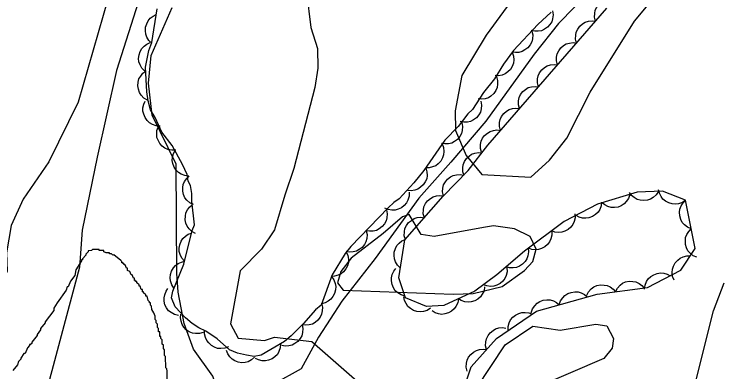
# Model space of a CAD drawing. Extents: x 282461 to 284471, y 5554090 to 5557646.
# Drawn here: x 283716.1 to 283789.6, y 5555282.8 to 5555319.8 of the extents above; entities that cross this region are included whole.
import ezdxf

# ---------------------------------------------------------------- set-up
doc = ezdxf.new("R2010")
doc.units = 0
for name, color, linetype in [('Niveau 1', 7, 'Continuous'), ('Niveau 2', 7, 'Continuous'), ('Niveau 22', 7, 'Continuous'), ('Niveau 44', 7, 'Continuous'), ('Niveau 7', 7, 'Continuous')]:
    doc.layers.add(name, color=color, linetype=linetype)

msp = doc.modelspace()

# ---------------------------------------------------------------- linework, layer by layer
at = {"layer": 'Niveau 1'}
for points in [[(283775.48, 5555331.88), (283765.07, 5555317.64), (283762.56, 5555313.48), (283761.86, 5555309.8), (283761.88, 5555307.76), (283763.01, 5555305.19), (283764.61, 5555303.23), (283769.7, 5555302.93), (283771.65, 5555304.69), (283773.42, 5555306.99), (283775.84, 5555311.76), (283780.44, 5555319.09), (283782.55, 5555321.65)], [(283745.98, 5555325.79), (283746.9, 5555318.46), (283747.59, 5555316.28), (283747.63, 5555314.23), (283747.3, 5555312.23), (283745.14, 5555303.85), (283744.21, 5555301.08), (283743.14, 5555297.49), (283741.78, 5555295.47), (283739.58, 5555293.24), (283738.55, 5555287.76), (283739.34, 5555286.27), (283742.07, 5555286.01), (283743.13, 5555286.37), (283747, 5555285.91), (283751.96, 5555281.56)], [(283764.78, 5555297.74), (283759.67, 5555296.8), (283758.33, 5555297.01), (283757.09, 5555299.07), (283756.4, 5555298.84), (283754.4, 5555297.12), (283751.08, 5555294.54), (283750.01, 5555293.16), (283749.67, 5555291.99), (283750.23, 5555291.23), (283761.65, 5555290.83), (283763.71, 5555290.89), (283766.74, 5555291.62), (283769.06, 5555293.29), (283769.9, 5555294.19), (283770.25, 5555295.48), (283769.62, 5555296.78), (283768.02, 5555297.59), (283765.84, 5555297.91), (283764.78, 5555297.74)], [(283786.39, 5555280.16), (283788.63, 5555289.08), (283789.76, 5555291.98)], [(283764.07, 5555281.08), (283767.03, 5555285.58), (283769.89, 5555287.52), (283772.73, 5555287.08), (283776.43, 5555287.71), (283777.59, 5555287.53), (283778.27, 5555286.24), (283778.12, 5555285.22), (283777.26, 5555284.16), (283766.42, 5555279.51)]]:
    msp.add_lwpolyline(points, dxfattribs=at)
at = {"layer": 'Niveau 2'}
for points in [[(283726.4, 5555323.33), (283722.76, 5555310.72), (283719.71, 5555304.54), (283717.07, 5555300.65), (283715.81, 5555297.94), (283715.34, 5555295.1), (283715.4, 5555293.22), (283709.89, 5555280.91), (283708.11, 5555275.86), (283705.08, 5555266.43), (283704.34, 5555261.55), (283704.27, 5555257.96), (283704.59, 5555256.55), (283704.24, 5555254.39), (283700.21, 5555241.65)], [(283732.92, 5555304.28), (283730.45, 5555309.38), (283730.07, 5555312.68), (283730.34, 5555315.55), (283732.5, 5555320.52)], [(283717.69, 5555241.53), (283716.19, 5555246.38), (283716.74, 5555247.66), (283718.28, 5555249.81), (283719.64, 5555250.83), (283724.02, 5555252.51), (283725.37, 5555253.51), (283726.42, 5555254.88), (283727.4, 5555257.99), (283727.7, 5555259.83), (283730.08, 5555265.29), (283732.28, 5555271.61), (283732.93, 5555275.77), (283734.03, 5555277.49), (283735.57, 5555278.46), (283736.24, 5555278.59), (283736.99, 5555280.6), (283736.97, 5555281.65), (283736.73, 5555282.34), (283734.72, 5555285.11), (283733.76, 5555287.77), (283733.14, 5555291.02), (283733, 5555292.99), (283732.92, 5555304.28)]]:
    msp.add_lwpolyline(points, dxfattribs=at)
at = {"layer": 'Niveau 22'}
for points in [[(283750.2, 5555382.95), (283747.9, 5555377.95), (283746.56, 5555374.77), (283744.4, 5555370.33), (283741.9, 5555364.37), (283738.37, 5555352.1), (283733.72, 5555335.92), (283726.74, 5555314), (283724.74, 5555305.03), (283723.2, 5555297.46), (283722.89, 5555293.62), (283718.97, 5555278.88), (283718.11, 5555273.83)], [(283779.22, 5555325.65), (283772.56, 5555318.87), (283770.03, 5555315.7), (283765.05, 5555308.76), (283761.41, 5555304.51), (283758.08, 5555300.77), (283753.56, 5555294.51), (283750.12, 5555290.09), (283747.7, 5555286.36), (283745.89, 5555283.09), (283743.02, 5555281.51), (283740.51, 5555280.5)]]:
    msp.add_lwpolyline(points, dxfattribs=at)
at = {"layer": 'Niveau 44'}
for points in [[(283776.41, 5555319.1), (283776.31, 5555319.51), (283776.32, 5555319.91), (283776.38, 5555320.24), (283776.53, 5555320.55), (283776.75, 5555320.85), (283777.05, 5555321.1), (283777.32, 5555321.27), (283777.66, 5555321.37), (283778.03, 5555321.41), (283778.39, 5555321.37)], [(283771.81, 5555320.04), (283770.42, 5555318.75), (283767.89, 5555316.05), (283766.86, 5555314.64), (283765.94, 5555313.12), (283764.79, 5555311.72), (283763.65, 5555309.96), (283763.18, 5555309.49), (283762.15, 5555308.2), (283760.77, 5555306.79), (283758.59, 5555303.63), (283757.56, 5555302.34), (283756.06, 5555300.7), (283755.5, 5555300.33), (283754.92, 5555299.75), (283751.03, 5555295.75), (283750.46, 5555295.04), (283749.09, 5555292.82), (283747.96, 5555289.68), (283747.38, 5555289.21), (283746.12, 5555287.8), (283744.85, 5555286.51), (283744.16, 5555285.92), (283741.73, 5555284.5), (283741.03, 5555284.38), (283740.22, 5555284.49), (283739.28, 5555284.71), (283738.46, 5555285.05), (283737.17, 5555286.19), (283736, 5555286.99), (283735.29, 5555287.33), (283734.59, 5555287.79), (283733.88, 5555288.36), (283732.82, 5555289.51), (283732.46, 5555290.44), (283732.57, 5555291.14), (283733.71, 5555293.93), (283734.6, 5555297.43), (283734.82, 5555298.01), (283734.56, 5555300.44), (283734.55, 5555301.26), (283734.43, 5555302.07), (283734.19, 5555302.53), (283734.07, 5555303.22), (283733.59, 5555304.26), (283732.52, 5555306.23), (283731.45, 5555307.61), (283730.74, 5555309.11), (283730.26, 5555309.92), (283730.02, 5555310.84), (283729.89, 5555311.77), (283729.75, 5555314.32), (283730.08, 5555316.07), (283730.42, 5555316.88), (283730.96, 5555320.37)], [(283762.35, 5555279.78), (283763.51, 5555283.29), (283766.15, 5555286.23), (283770.27, 5555289.05), (283776.56, 5555290.84), (283781.81, 5555291.5), (283785.24, 5555293.3), (283786.73, 5555295.56), (283785.73, 5555300.56), (283783.34, 5555301.48), (283780.72, 5555301.38), (283776.6, 5555300.14), (283773.17, 5555298.34), (283769.05, 5555295.29), (283766.19, 5555292.81), (283763.89, 5555291.12), (283760.69, 5555289.65), (283758.87, 5555289.55), (283756.7, 5555290.46), (283756.03, 5555292.51), (283756.65, 5555296.44), (283760.62, 5555300.99), (283763.19, 5555303.62), (283765.23, 5555306.27), (283777.58, 5555320.44)], [(283730.41, 5555316.82), (283730.11, 5555317.11), (283729.9, 5555317.46), (283729.77, 5555317.76), (283729.74, 5555318.11), (283729.76, 5555318.48), (283729.88, 5555318.84), (283730.02, 5555319.14), (283730.25, 5555319.4), (283730.54, 5555319.63), (283730.87, 5555319.79)], [(283771.95, 5555320.17), (283772.01, 5555319.76), (283771.96, 5555319.35), (283771.87, 5555319.04), (283771.68, 5555318.74), (283771.43, 5555318.47), (283771.11, 5555318.26), (283770.82, 5555318.11), (283770.47, 5555318.05), (283770.1, 5555318.05), (283769.75, 5555318.13)], [(283774.44, 5555316.84), (283774.33, 5555317.24), (283774.35, 5555317.65), (283774.4, 5555317.97), (283774.56, 5555318.29), (283774.78, 5555318.59), (283775.07, 5555318.83), (283775.35, 5555319.01), (283775.69, 5555319.11), (283776.06, 5555319.14), (283776.41, 5555319.1)], [(283769.8, 5555318.08), (283769.89, 5555317.68), (283769.86, 5555317.27), (283769.79, 5555316.95), (283769.63, 5555316.64), (283769.4, 5555316.35), (283769.09, 5555316.12), (283768.81, 5555315.95), (283768.47, 5555315.87), (283768.1, 5555315.84), (283767.75, 5555315.9)], [(283729.68, 5555313.93), (283729.38, 5555314.22), (283729.19, 5555314.58), (283729.07, 5555314.89), (283729.04, 5555315.24), (283729.08, 5555315.61), (283729.21, 5555315.97), (283729.36, 5555316.26), (283729.6, 5555316.51), (283729.9, 5555316.73), (283730.23, 5555316.88)], [(283772.47, 5555314.57), (283772.36, 5555314.98), (283772.37, 5555315.38), (283772.43, 5555315.71), (283772.59, 5555316.03), (283772.8, 5555316.33), (283773.1, 5555316.57), (283773.37, 5555316.75), (283773.71, 5555316.84), (283774.08, 5555316.88), (283774.44, 5555316.84)], [(283767.77, 5555315.88), (283767.91, 5555315.49), (283767.93, 5555315.08), (283767.9, 5555314.75), (283767.77, 5555314.42), (283767.58, 5555314.11), (283767.31, 5555313.84), (283767.05, 5555313.64), (283766.72, 5555313.52), (283766.36, 5555313.45), (283766, 5555313.46)], [(283770.49, 5555312.31), (283770.39, 5555312.71), (283770.4, 5555313.12), (283770.46, 5555313.45), (283770.61, 5555313.76), (283770.83, 5555314.06), (283771.13, 5555314.3), (283771.4, 5555314.48), (283771.74, 5555314.58), (283772.11, 5555314.62), (283772.47, 5555314.57)], [(283729.94, 5555310.93), (283729.58, 5555311.14), (283729.31, 5555311.44), (283729.12, 5555311.72), (283729.01, 5555312.05), (283728.96, 5555312.42), (283729, 5555312.8), (283729.07, 5555313.12), (283729.25, 5555313.42), (283729.49, 5555313.7), (283729.77, 5555313.92)], [(283766.14, 5555313.36), (283766.26, 5555312.96), (283766.25, 5555312.56), (283766.21, 5555312.23), (283766.06, 5555311.91), (283765.85, 5555311.6), (283765.56, 5555311.35), (283765.3, 5555311.17), (283764.96, 5555311.06), (283764.59, 5555311.01), (283764.24, 5555311.04)], [(283768.52, 5555310.05), (283768.41, 5555310.45), (283768.43, 5555310.86), (283768.48, 5555311.18), (283768.64, 5555311.5), (283768.86, 5555311.8), (283769.16, 5555312.04), (283769.43, 5555312.22), (283769.77, 5555312.31), (283770.14, 5555312.35), (283770.49, 5555312.31)], [(283731.26, 5555308.24), (283730.84, 5555308.27), (283730.46, 5555308.41), (283730.17, 5555308.56), (283729.91, 5555308.81), (283729.7, 5555309.11), (283729.56, 5555309.47), (283729.48, 5555309.78), (283729.49, 5555310.13), (283729.57, 5555310.49), (283729.73, 5555310.82)], [(283764.51, 5555310.82), (283764.59, 5555310.41), (283764.55, 5555310.01), (283764.47, 5555309.69), (283764.3, 5555309.39), (283764.06, 5555309.1), (283763.75, 5555308.88), (283763.46, 5555308.72), (283763.12, 5555308.65), (283762.75, 5555308.64), (283762.39, 5555308.7)], [(283766.55, 5555307.78), (283766.44, 5555308.19), (283766.46, 5555308.59), (283766.51, 5555308.92), (283766.67, 5555309.24), (283766.89, 5555309.53), (283767.18, 5555309.78), (283767.46, 5555309.96), (283767.79, 5555310.05), (283768.16, 5555310.09), (283768.52, 5555310.05)], [(283762.53, 5555308.59), (283762.61, 5555308.18), (283762.57, 5555307.77), (283762.5, 5555307.45), (283762.33, 5555307.14), (283762.09, 5555306.86), (283761.78, 5555306.63), (283761.5, 5555306.47), (283761.15, 5555306.4), (283760.78, 5555306.38), (283760.43, 5555306.44)], [(283732.89, 5555305.75), (283732.47, 5555305.73), (283732.08, 5555305.82), (283731.77, 5555305.94), (283731.49, 5555306.15), (283731.24, 5555306.42), (283731.06, 5555306.76), (283730.94, 5555307.06), (283730.91, 5555307.41), (283730.94, 5555307.78), (283731.05, 5555308.12)], [(283764.58, 5555305.52), (283764.47, 5555305.92), (283764.48, 5555306.33), (283764.54, 5555306.66), (283764.69, 5555306.97), (283764.91, 5555307.27), (283765.21, 5555307.51), (283765.48, 5555307.69), (283765.82, 5555307.79), (283766.19, 5555307.83), (283766.55, 5555307.78)], [(283760.49, 5555306.39), (283760.65, 5555306), (283760.68, 5555305.6), (283760.66, 5555305.27), (283760.54, 5555304.93), (283760.36, 5555304.61), (283760.09, 5555304.34), (283759.84, 5555304.13), (283759.51, 5555304), (283759.15, 5555303.92), (283758.79, 5555303.92)], [(283734.24, 5555303.06), (283733.82, 5555303.1), (283733.45, 5555303.26), (283733.16, 5555303.43), (283732.92, 5555303.68), (283732.72, 5555303.99), (283732.59, 5555304.35), (283732.52, 5555304.67), (283732.55, 5555305.02), (283732.64, 5555305.38), (283732.81, 5555305.7)], [(283762.79, 5555303.1), (283762.66, 5555303.5), (283762.65, 5555303.91), (283762.69, 5555304.23), (283762.82, 5555304.56), (283763.02, 5555304.87), (283763.3, 5555305.13), (283763.56, 5555305.33), (283763.9, 5555305.44), (283764.26, 5555305.5), (283764.62, 5555305.48)], [(283758.81, 5555303.91), (283758.93, 5555303.51), (283758.94, 5555303.1), (283758.9, 5555302.77), (283758.75, 5555302.45), (283758.55, 5555302.14), (283758.26, 5555301.89), (283758, 5555301.7), (283757.66, 5555301.59), (283757.3, 5555301.53), (283756.94, 5555301.56)], [(283734.72, 5555300.1), (283734.35, 5555300.28), (283734.05, 5555300.55), (283733.84, 5555300.81), (283733.7, 5555301.13), (283733.61, 5555301.49), (283733.62, 5555301.87), (283733.66, 5555302.19), (283733.81, 5555302.51), (283734.02, 5555302.82), (283734.28, 5555303.06)], [(283760.63, 5555301), (283760.55, 5555301.41), (283760.59, 5555301.82), (283760.66, 5555302.14), (283760.84, 5555302.45), (283761.07, 5555302.73), (283761.38, 5555302.96), (283761.66, 5555303.12), (283762.01, 5555303.2), (283762.38, 5555303.22), (283762.73, 5555303.15)], [(283757.08, 5555301.38), (283757.08, 5555300.96), (283756.96, 5555300.57), (283756.82, 5555300.27), (283756.58, 5555300.01), (283756.29, 5555299.78), (283755.94, 5555299.63), (283755.63, 5555299.53), (283755.28, 5555299.53), (283754.92, 5555299.59), (283754.58, 5555299.72)], [(283779.96, 5555301.15), (283779.83, 5555300.75), (283779.6, 5555300.41), (283779.38, 5555300.17), (283779.08, 5555299.98), (283778.74, 5555299.85), (283778.36, 5555299.8), (283778.03, 5555299.79), (283777.69, 5555299.89), (283777.36, 5555300.06), (283777.08, 5555300.28)], [(283782.92, 5555301.46), (283782.7, 5555301.11), (283782.4, 5555300.84), (283782.12, 5555300.66), (283781.78, 5555300.56), (283781.42, 5555300.51), (283781.04, 5555300.56), (283780.72, 5555300.63), (283780.42, 5555300.82), (283780.14, 5555301.06), (283779.92, 5555301.35)], [(283785.75, 5555300.55), (283785.41, 5555300.31), (283785.02, 5555300.19), (283784.7, 5555300.13), (283784.35, 5555300.17), (283783.99, 5555300.27), (283783.66, 5555300.46), (283783.4, 5555300.66), (283783.2, 5555300.95), (283783.03, 5555301.28), (283782.95, 5555301.63)], [(283758.66, 5555298.74), (283758.55, 5555299.15), (283758.57, 5555299.55), (283758.62, 5555299.88), (283758.78, 5555300.2), (283759, 5555300.49), (283759.29, 5555300.74), (283759.57, 5555300.92), (283759.91, 5555301.01), (283760.28, 5555301.05), (283760.63, 5555301.01)], [(283777.04, 5555300.37), (283777, 5555299.96), (283776.84, 5555299.58), (283776.67, 5555299.3), (283776.41, 5555299.06), (283776.1, 5555298.86), (283775.73, 5555298.74), (283775.41, 5555298.68), (283775.06, 5555298.71), (283774.7, 5555298.81), (283774.39, 5555298.98)], [(283786.32, 5555297.59), (283785.94, 5555297.75), (283785.63, 5555298.01), (283785.4, 5555298.26), (283785.25, 5555298.57), (283785.14, 5555298.93), (283785.13, 5555299.31), (283785.16, 5555299.64), (283785.29, 5555299.96), (283785.48, 5555300.28), (283785.73, 5555300.54)], [(283734.92, 5555297.1), (283734.55, 5555297.3), (283734.26, 5555297.59), (283734.06, 5555297.85), (283733.93, 5555298.18), (283733.86, 5555298.54), (283733.89, 5555298.92), (283733.94, 5555299.24), (283734.1, 5555299.56), (283734.32, 5555299.85), (283734.6, 5555300.09)], [(283754.73, 5555299.55), (283754.81, 5555299.14), (283754.77, 5555298.74), (283754.7, 5555298.41), (283754.53, 5555298.11), (283754.29, 5555297.82), (283753.98, 5555297.6), (283753.7, 5555297.43), (283753.36, 5555297.36), (283752.99, 5555297.34), (283752.63, 5555297.4)], [(283774.27, 5555299.16), (283774.29, 5555298.74), (283774.19, 5555298.35), (283774.07, 5555298.04), (283773.85, 5555297.76), (283773.57, 5555297.52), (283773.23, 5555297.35), (283772.92, 5555297.23), (283772.57, 5555297.21), (283772.2, 5555297.25), (283771.86, 5555297.37)], [(283756.69, 5555296.48), (283756.58, 5555296.88), (283756.59, 5555297.29), (283756.65, 5555297.62), (283756.8, 5555297.93), (283757.02, 5555298.23), (283757.32, 5555298.47), (283757.59, 5555298.65), (283757.93, 5555298.75), (283758.3, 5555298.79), (283758.66, 5555298.74)], [(283786.91, 5555294.65), (283786.53, 5555294.81), (283786.21, 5555295.07), (283785.99, 5555295.31), (283785.83, 5555295.63), (283785.73, 5555295.98), (283785.72, 5555296.37), (283785.74, 5555296.69), (283785.88, 5555297.02), (283786.07, 5555297.33), (283786.32, 5555297.59)], [(283733.79, 5555294.24), (283733.51, 5555294.55), (283733.34, 5555294.92), (283733.24, 5555295.24), (283733.24, 5555295.59), (283733.3, 5555295.95), (283733.46, 5555296.3), (283733.62, 5555296.59), (283733.88, 5555296.82), (283734.19, 5555297.03), (283734.53, 5555297.15)], [(283752.63, 5555297.4), (283752.72, 5555296.99), (283752.68, 5555296.59), (283752.61, 5555296.26), (283752.44, 5555295.96), (283752.2, 5555295.67), (283751.89, 5555295.45), (283751.61, 5555295.28), (283751.27, 5555295.21), (283750.9, 5555295.19), (283750.54, 5555295.25)], [(283771.86, 5555297.37), (283771.88, 5555296.95), (283771.78, 5555296.56), (283771.65, 5555296.25), (283771.43, 5555295.98), (283771.15, 5555295.73), (283770.81, 5555295.56), (283770.51, 5555295.44), (283770.16, 5555295.42), (283769.79, 5555295.46), (283769.45, 5555295.58)], [(283756.19, 5555293.53), (283755.88, 5555293.81), (283755.68, 5555294.16), (283755.55, 5555294.47), (283755.52, 5555294.82), (283755.54, 5555295.19), (283755.67, 5555295.55), (283755.8, 5555295.85), (283756.04, 5555296.11), (283756.33, 5555296.34), (283756.66, 5555296.49)], [(283750.57, 5555295.22), (283750.74, 5555294.84), (283750.8, 5555294.44), (283750.79, 5555294.11), (283750.69, 5555293.77), (283750.53, 5555293.44), (283750.27, 5555293.15), (283750.03, 5555292.93), (283749.71, 5555292.78), (283749.36, 5555292.68), (283749, 5555292.67)], [(283769.42, 5555295.61), (283769.47, 5555295.2), (283769.4, 5555294.8), (283769.3, 5555294.48), (283769.1, 5555294.19), (283768.85, 5555293.93), (283768.52, 5555293.73), (283768.22, 5555293.59), (283767.87, 5555293.54), (283767.5, 5555293.55), (283767.15, 5555293.65)], [(283784.56, 5555292.28), (283784.4, 5555292.66), (283784.36, 5555293.07), (283784.38, 5555293.4), (283784.49, 5555293.73), (283784.66, 5555294.06), (283784.93, 5555294.34), (283785.17, 5555294.55), (283785.5, 5555294.69), (283785.86, 5555294.78), (283786.22, 5555294.78)], [(283732.7, 5555291.45), (283732.47, 5555291.8), (283732.35, 5555292.19), (283732.3, 5555292.51), (283732.34, 5555292.86), (283732.45, 5555293.22), (283732.65, 5555293.54), (283732.85, 5555293.8), (283733.14, 5555294), (283733.48, 5555294.15), (283733.83, 5555294.23)], [(283756.64, 5555290.63), (283756.24, 5555290.75), (283755.9, 5555290.97), (283755.65, 5555291.18), (283755.46, 5555291.48), (283755.31, 5555291.82), (283755.26, 5555292.2), (283755.24, 5555292.53), (283755.33, 5555292.87), (283755.49, 5555293.2), (283755.71, 5555293.49)], [(283767.22, 5555293.57), (283767.23, 5555293.15), (283767.13, 5555292.75), (283767.01, 5555292.45), (283766.79, 5555292.17), (283766.51, 5555291.93), (283766.16, 5555291.76), (283765.86, 5555291.64), (283765.51, 5555291.63), (283765.14, 5555291.67), (283764.8, 5555291.79)], [(283781.49, 5555291.33), (283781.54, 5555291.75), (283781.7, 5555292.12), (283781.87, 5555292.41), (283782.13, 5555292.65), (283782.44, 5555292.84), (283782.81, 5555292.96), (283783.13, 5555293.03), (283783.48, 5555293), (283783.84, 5555292.9), (283784.15, 5555292.73)], [(283749.03, 5555292.65), (283749.28, 5555292.32), (283749.41, 5555291.93), (283749.48, 5555291.61), (283749.45, 5555291.26), (283749.35, 5555290.9), (283749.16, 5555290.57), (283748.97, 5555290.3), (283748.69, 5555290.09), (283748.36, 5555289.92), (283748.01, 5555289.83)], [(283764.91, 5555291.59), (283764.85, 5555291.18), (283764.67, 5555290.81), (283764.48, 5555290.54), (283764.21, 5555290.32), (283763.89, 5555290.13), (283763.52, 5555290.03), (283763.2, 5555289.98), (283762.85, 5555290.04), (283762.49, 5555290.15), (283762.19, 5555290.34)], [(283775.5, 5555290.71), (283775.69, 5555291.08), (283775.97, 5555291.37), (283776.23, 5555291.58), (283776.55, 5555291.71), (283776.92, 5555291.79), (283777.3, 5555291.77), (283777.62, 5555291.72), (283777.94, 5555291.57), (283778.24, 5555291.35), (283778.48, 5555291.08)], [(283778.48, 5555291.08), (283778.67, 5555291.45), (283778.95, 5555291.75), (283779.21, 5555291.95), (283779.53, 5555292.09), (283779.89, 5555292.16), (283780.28, 5555292.15), (283780.6, 5555292.1), (283780.92, 5555291.94), (283781.22, 5555291.73), (283781.46, 5555291.46)], [(283733.17, 5555288.62), (283732.76, 5555288.71), (283732.41, 5555288.91), (283732.14, 5555289.11), (283731.94, 5555289.4), (283731.77, 5555289.73), (283731.7, 5555290.11), (283731.67, 5555290.43), (283731.74, 5555290.77), (283731.88, 5555291.12), (283732.08, 5555291.41)], [(283772.64, 5555289.73), (283772.77, 5555290.12), (283773.01, 5555290.46), (283773.23, 5555290.7), (283773.53, 5555290.88), (283773.88, 5555291.01), (283774.26, 5555291.05), (283774.59, 5555291.05), (283774.92, 5555290.95), (283775.25, 5555290.78), (283775.53, 5555290.55)], [(283759.3, 5555289.37), (283758.95, 5555289.14), (283758.56, 5555289.03), (283758.23, 5555288.98), (283757.88, 5555289.03), (283757.53, 5555289.14), (283757.21, 5555289.34), (283756.95, 5555289.55), (283756.76, 5555289.84), (283756.6, 5555290.18), (283756.53, 5555290.53)], [(283762.19, 5555290.34), (283762.12, 5555289.92), (283761.94, 5555289.56), (283761.75, 5555289.29), (283761.48, 5555289.06), (283761.16, 5555288.88), (283760.79, 5555288.78), (283760.47, 5555288.73), (283760.12, 5555288.78), (283759.77, 5555288.9), (283759.46, 5555289.08)], [(283769.75, 5555288.9), (283769.88, 5555289.3), (283770.12, 5555289.63), (283770.34, 5555289.88), (283770.65, 5555290.06), (283770.99, 5555290.19), (283771.37, 5555290.23), (283771.7, 5555290.23), (283772.04, 5555290.12), (283772.37, 5555289.96), (283772.64, 5555289.73)], [(283747.98, 5555289.89), (283748.09, 5555289.48), (283748.07, 5555289.08), (283748.01, 5555288.75), (283747.85, 5555288.44), (283747.63, 5555288.14), (283747.33, 5555287.9), (283747.05, 5555287.73), (283746.71, 5555287.64), (283746.34, 5555287.6), (283745.99, 5555287.65)], [(283735.74, 5555286.86), (283735.35, 5555286.74), (283734.94, 5555286.74), (283734.61, 5555286.78), (283734.29, 5555286.92), (283733.98, 5555287.13), (283733.73, 5555287.41), (283733.54, 5555287.68), (283733.43, 5555288.01), (283733.38, 5555288.38), (283733.41, 5555288.74)], [(283767.35, 5555287.05), (283767.35, 5555287.47), (283767.46, 5555287.86), (283767.6, 5555288.16), (283767.83, 5555288.43), (283768.11, 5555288.66), (283768.46, 5555288.82), (283768.77, 5555288.93), (283769.12, 5555288.93), (283769.49, 5555288.88), (283769.83, 5555288.75)], [(283745.98, 5555287.66), (283746.06, 5555287.25), (283746.02, 5555286.84), (283745.95, 5555286.52), (283745.77, 5555286.22), (283745.54, 5555285.93), (283745.23, 5555285.71), (283744.94, 5555285.55), (283744.6, 5555285.47), (283744.23, 5555285.45), (283743.88, 5555285.52)], [(283765.11, 5555285.08), (283765.01, 5555285.48), (283765.03, 5555285.89), (283765.09, 5555286.21), (283765.26, 5555286.53), (283765.48, 5555286.82), (283765.78, 5555287.06), (283766.05, 5555287.24), (283766.39, 5555287.33), (283766.76, 5555287.36), (283767.12, 5555287.31)], [(283738.36, 5555285.38), (283737.97, 5555285.23), (283737.56, 5555285.19), (283737.23, 5555285.21), (283736.9, 5555285.33), (283736.58, 5555285.51), (283736.3, 5555285.77), (283736.1, 5555286.02), (283735.96, 5555286.35), (283735.88, 5555286.71), (283735.88, 5555287.07)], [(283743.74, 5555285.68), (283743.72, 5555285.26), (283743.57, 5555284.88), (283743.42, 5555284.59), (283743.17, 5555284.34), (283742.87, 5555284.13), (283742.51, 5555283.99), (283742.19, 5555283.91), (283741.84, 5555283.93), (283741.48, 5555284.01), (283741.16, 5555284.16)], [(283741.06, 5555284.29), (283740.75, 5555284.01), (283740.39, 5555283.83), (283740.07, 5555283.73), (283739.72, 5555283.72), (283739.36, 5555283.77), (283739, 5555283.92), (283738.72, 5555284.08), (283738.48, 5555284.33), (283738.27, 5555284.64), (283738.14, 5555284.98)], [(283763.11, 5555282.84), (283763.01, 5555283.25), (283763.03, 5555283.66), (283763.09, 5555283.98), (283763.25, 5555284.29), (283763.47, 5555284.59), (283763.77, 5555284.83), (283764.05, 5555285), (283764.39, 5555285.09), (283764.76, 5555285.13), (283765.11, 5555285.08)]]:
    msp.add_lwpolyline(points, dxfattribs=at)
at = {"layer": 'Niveau 7'}
for points in [[(283731.99, 5555281.35), (283731.98, 5555282.86), (283731.97, 5555283.09), (283731.85, 5555283.2), (283731.84, 5555284.37), (283731.72, 5555284.48), (283731.72, 5555285.06), (283731.6, 5555285.18), (283731.6, 5555285.53), (283731.48, 5555285.64), (283731.47, 5555286.11), (283731.35, 5555286.22), (283731.35, 5555286.45), (283731.24, 5555286.45), (283731.23, 5555286.92), (283731.11, 5555286.92), (283731.11, 5555287.26), (283730.99, 5555287.38), (283730.99, 5555287.73), (283730.87, 5555287.84), (283730.87, 5555288.08), (283730.75, 5555288.19), (283730.75, 5555288.54), (283730.62, 5555288.89), (283730.39, 5555289.23), (283730.38, 5555289.58), (283730.27, 5555289.7), (283730.26, 5555289.93), (283730.15, 5555289.93), (283730.15, 5555290.04), (283730.03, 5555290.16), (283729.91, 5555290.62), (283729.79, 5555290.62), (283729.79, 5555290.74), (283729.55, 5555290.97), (283729.55, 5555291.08), (283729.43, 5555291.08), (283729.43, 5555291.31), (283729.31, 5555291.31), (283729.19, 5555291.66), (283729.08, 5555291.66), (283729.08, 5555291.78), (283728.84, 5555292.01), (283728.84, 5555292.12), (283728.72, 5555292.12), (283728.72, 5555292.24), (283728.61, 5555292.24), (283728.6, 5555292.47), (283728.49, 5555292.47), (283728.37, 5555292.81), (283728.25, 5555292.81), (283728.13, 5555293.16), (283727.89, 5555293.27), (283727.89, 5555293.51), (283727.77, 5555293.5), (283727.65, 5555293.85), (283727.54, 5555293.85), (283727.54, 5555293.97), (283727.42, 5555293.97), (283727.42, 5555294.08), (283727.3, 5555294.08), (283727.3, 5555294.2), (283727.18, 5555294.31), (283726.48, 5555294.89), (283726.36, 5555294.88), (283726.24, 5555295), (283726.01, 5555295), (283726.01, 5555295.11), (283725.66, 5555295.11), (283725.42, 5555295.22), (283725.42, 5555295.34), (283724.96, 5555295.33), (283724.96, 5555295.45), (283724.49, 5555295.45), (283724.26, 5555295.44), (283724.14, 5555295.33), (283723.79, 5555295.32), (283723.79, 5555295.21), (283723.56, 5555294.97), (283723.56, 5555294.85), (283723.22, 5555294.5), (283723.22, 5555294.39), (283723.1, 5555294.38)], [(283723.1, 5555294.38), (283723.1, 5555294.27), (283722.53, 5555293.33), (283722.42, 5555292.75), (283721.96, 5555292.16), (283721.74, 5555291.58), (283721.62, 5555291.58), (283721.51, 5555291.23), (283720.59, 5555289.94), (283720.25, 5555289.36), (283720.25, 5555289.12), (283719.33, 5555287.95), (283719.33, 5555287.84), (283718.87, 5555287.25), (283718.87, 5555287.13), (283718.53, 5555286.66), (283718.53, 5555286.55), (283717.95, 5555285.85), (283717.96, 5555285.73), (283717.84, 5555285.61), (283717.72, 5555285.61), (283717.73, 5555285.49), (283717.5, 5555285.26), (283717.27, 5555284.68), (283717.15, 5555284.67), (283716.81, 5555284.21), (283716.81, 5555284.09), (283716.58, 5555283.85), (283716.47, 5555283.5), (283716.01, 5555282.92)]]:
    msp.add_lwpolyline(points, dxfattribs=at)

doc.saveas('drawing.dxf')
